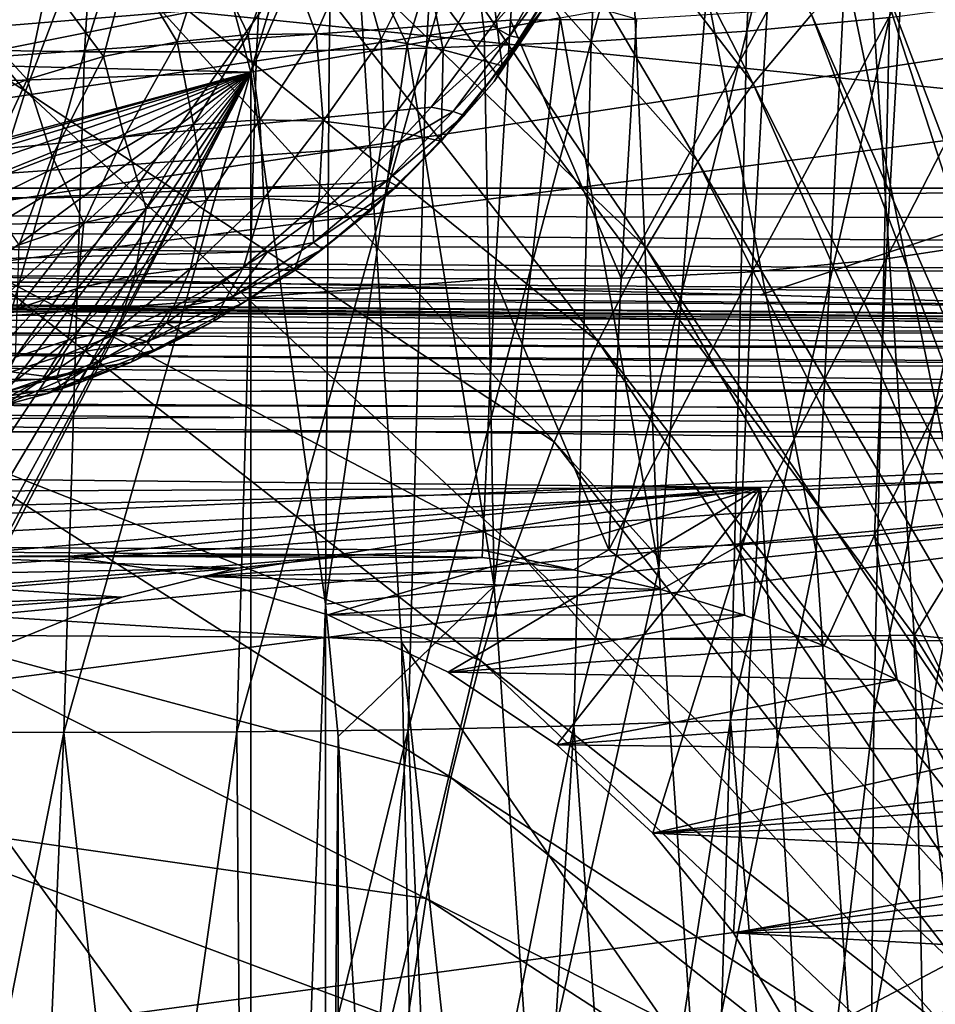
# Model space of a CAD drawing. Header units: metres. Extents: x -150 to 146, y -127 to 82.
# Tile 259 of 382: x 136.78 to 139.03, y 0.99 to 3.41. Entities that reach past the tile are written whole.
import ezdxf

# ---------------------------------------------------------------- set-up
doc = ezdxf.new("R2010")
doc.units = ezdxf.units.M
doc.layers.add('solid_ELLA_AP_WANNE_SW0001', color=7, linetype='CONTINUOUS')

msp = doc.modelspace()

# ---------------------------------------------------------------- linework, layer by layer
at = {"layer": 'solid_ELLA_AP_WANNE_SW0001'}
for points in [[(138.995377, 5.102632, -23.594349), (138.916885, 3.419269, -23.91643), (138.565521, 3.385808, -23.607296)], [(138.646912, 5.056248, -23.291668), (138.995377, 5.102632, -23.594349), (138.565521, 3.385808, -23.607296)], [(138.646912, 5.056248, -23.291668), (138.565521, 3.385808, -23.607296), (138.182953, 3.36057, -23.342651)], [(138.268143, 5.022151, -23.031952), (138.646912, 5.056248, -23.291668), (138.182953, 3.36057, -23.342651)], [(138.268143, 5.022151, -23.031952), (138.182953, 3.36057, -23.342651), (137.777878, 3.34381, -23.126476)], [(137.867599, 5.000638, -22.819038), (138.268143, 5.022151, -23.031952), (137.777878, 3.34381, -23.126476)], [(136.622864, 5.007307, -22.469471), (137.036621, 4.994061, -22.538853), (136.517441, 3.341963, -22.777142)], [(137.036621, 4.994061, -22.538853), (136.936554, 3.335041, -22.844862), (136.517441, 3.341963, -22.777142)], [(137.036621, 4.994061, -22.538853), (137.454193, 4.991496, -22.65473), (136.936554, 3.335041, -22.844862)], [(137.454193, 4.991496, -22.65473), (137.359436, 3.335436, -22.960621), (136.936554, 3.335041, -22.844862)], [(137.867599, 5.000638, -22.819038), (137.777878, 3.34381, -23.126476), (137.359436, 3.335436, -22.960621)], [(137.454193, 4.991496, -22.65473), (137.867599, 5.000638, -22.819038), (137.359436, 3.335436, -22.960621)], [(138.581192, 3.256212, -15.138136), (137.710327, 4.959816, -15.766847), (137.497314, 4.674562, -16.102392)], [(138.581192, 3.256212, -15.138136), (138.725113, 3.427131, -14.911414), (137.710327, 4.959816, -15.766847)], [(136.791489, 3.238418, -17.214235), (135.588013, 4.651387, -18.073957), (135.401688, 4.135676, -18.367451)], [(136.791489, 3.238418, -17.214235), (136.943497, 3.637022, -16.974777), (135.588013, 4.651387, -18.073957)], [(138.445068, 3.064298, -15.352549), (137.497314, 4.674562, -16.102392), (137.297623, 4.357543, -16.416962)], [(138.445068, 3.064298, -15.352549), (138.581192, 3.256212, -15.138136), (137.497314, 4.674562, -16.102392)], [(138.317657, 2.852625, -15.55327), (137.297623, 4.357543, -16.416962), (137.112595, 4.010911, -16.708416)], [(138.317657, 2.852625, -15.55327), (138.445068, 3.064298, -15.352549), (137.297623, 4.357543, -16.416962)], [(129.547379, 4.215, -4.698092), (129.547379, 3, -4.698092), (141.452621, 3, -4.594197)], [(141.452621, 4.215, -4.594197), (129.547379, 4.215, -4.698092), (141.452621, 3, -4.594197)], [(136.657593, 2.817806, -17.425159), (136.791489, 3.238418, -17.214235), (135.401688, 4.135676, -18.367451)], [(138.199738, 2.622559, -15.739007), (137.112595, 4.010911, -16.708416), (136.943497, 3.637022, -16.974777)], [(138.199738, 2.622559, -15.739007), (138.317657, 2.852625, -15.55327), (137.112595, 4.010911, -16.708416)], [(136.329132, 1.969817, 17.866669), (136.201752, 3.926855, 17.666016), (137.597672, 3.754879, 16.226753)], [(129.853088, 3.858704, 22.674004), (129.853088, 1.936225, 22.918356), (143.680511, 3.711792, 22.698515)], [(138.057144, 3.606514, -9.911372), (134.367142, 3.834552, -9.894506), (134.367142, 2.867487, -10.216779)], [(137.545074, 3.745434, -8.776981), (137.868164, 3.798876, -8.836806), (137.730133, 3.352458, -8.821799)], [(137.597672, 3.754879, 16.226753), (138.853317, 3.787149, 14.651514), (138.977554, 1.899877, 14.847219)], [(137.868164, 3.798876, -8.836806), (137.919632, 3.38593, -8.860397), (137.730133, 3.352458, -8.821799)], [(137.868164, 3.798876, -8.836806), (138.106216, 3.418985, -8.911495), (137.919632, 3.38593, -8.860397)], [(138.977554, 1.899877, 14.847219), (138.853317, 3.787149, 14.651514), (140.00087, 3.558026, 13.013906)], [(136.329132, 1.969817, 17.866669), (137.597672, 3.754879, 16.226753), (137.716476, 1.883253, 16.413897)], [(137.716476, 1.883253, 16.413897), (137.597672, 3.754879, 16.226753), (138.977554, 1.899877, 14.847219)], [(137.545074, 3.745434, -8.776981), (137.345688, 3.284823, -8.782707), (137.234436, 3.698737, -8.753811)], [(137.545074, 3.745434, -8.776981), (137.538544, 3.318713, -8.795866), (137.345688, 3.284823, -8.782707)], [(137.545074, 3.745434, -8.776981), (137.730133, 3.352458, -8.821799), (137.538544, 3.318713, -8.795866)], [(129.853088, 1.936225, 22.918356), (143.680511, 1.86187, 22.924517), (143.680511, 3.711792, 22.698515)], [(137.234436, 3.698737, -8.753811), (137.345688, 3.284823, -8.782707), (129.747467, 3.476222, -8.487458)], [(135.663254, 2.805588, 4.41472), (135.500458, 3.684052, 4.416141), (141.452621, 3.684052, 4.364197)], [(138.599243, 2.736962, 4.389098), (135.663254, 2.805588, 4.41472), (141.452621, 3.684052, 4.364197)], [(141.452621, 2.644452, 4.364197), (138.599243, 2.736962, 4.389098), (141.452621, 3.684052, 4.364197)], [(139.554352, 1.788875, -14.050539), (139.032654, 3.701717, -14.426963), (138.875931, 3.575953, -14.673845)], [(138.092102, 2.375584, -15.908561), (136.943497, 3.637022, -16.974777), (136.791489, 3.238418, -17.214235)], [(138.092102, 2.375584, -15.908561), (138.199738, 2.622559, -15.739007), (136.943497, 3.637022, -16.974777)], [(137.940369, 3.399328, -9.986482), (138.057144, 3.606514, -9.911372), (134.367142, 2.867487, -10.216779)], [(137.164551, 3.359585, -11.911761), (137.045868, 3.558614, -12.205984), (137.238388, 3.588929, -11.855671)], [(137.338989, 3.377646, -11.561667), (137.164551, 3.359585, -11.911761), (137.238388, 3.588929, -11.855671)], [(137.338989, 3.377646, -11.561667), (137.238388, 3.588929, -11.855671), (137.423599, 3.601013, -11.503712)], [(137.506241, 3.379403, -11.210021), (137.338989, 3.377646, -11.561667), (137.423599, 3.601013, -11.503712)], [(137.506241, 3.379403, -11.210021), (137.423599, 3.601013, -11.503712), (137.601166, 3.596564, -11.150618)], [(137.666122, 3.366348, -10.857282), (137.506241, 3.379403, -11.210021), (137.601166, 3.596564, -11.150618)], [(137.666122, 3.366348, -10.857282), (137.601166, 3.596564, -11.150618), (137.770935, 3.577073, -10.796795)], [(138.096649, 3.574897, -9.937433), (138.057144, 3.606514, -9.911372), (137.940369, 3.399328, -9.986482)], [(138.8078, 3.54426, -9.235726), (139.121414, 3.60078, -9.464811), (139.097702, 2.143456, -9.30305)], [(137.818481, 3.339792, -10.503824), (137.666122, 3.366348, -10.857282), (137.770935, 3.577073, -10.796795)], [(137.818481, 3.339792, -10.503824), (137.770935, 3.577073, -10.796795), (137.93277, 3.543853, -10.442575)], [(138.096649, 3.574897, -9.937433), (137.940369, 3.399328, -9.986482), (137.982498, 3.374866, -10.009253)], [(138.096649, 3.574897, -9.937433), (137.982498, 3.374866, -10.009253), (138.128494, 3.573143, -9.974229)], [(137.982498, 3.374866, -10.009253), (138.012283, 3.368781, -10.047272), (138.128494, 3.573143, -9.974229)], [(138.128494, 3.573143, -9.974229), (138.012283, 3.368781, -10.047272), (138.066803, 3.443968, -10.070079)], [(139.477798, 1.716116, -14.171123), (138.875931, 3.575953, -14.673845), (138.725113, 3.427131, -14.911414)], [(139.477798, 1.716116, -14.171123), (139.554352, 1.788875, -14.050539), (138.875931, 3.575953, -14.673845)], [(136.983261, 3.323515, -12.259727), (136.846405, 3.508123, -12.55401), (137.045868, 3.558614, -12.205984)], [(137.164551, 3.359585, -11.911761), (136.983261, 3.323515, -12.259727), (137.045868, 3.558614, -12.205984)], [(137.963989, 3.301109, -10.14852), (137.818481, 3.339792, -10.503824), (137.93277, 3.543853, -10.442575)], [(137.963989, 3.301109, -10.14852), (137.93277, 3.543853, -10.442575), (138.087326, 3.497912, -10.086515)], [(138.467484, 3.483299, -9.050253), (138.8078, 3.54426, -9.235726), (138.736359, 2.104849, -9.092536)], [(138.8078, 3.54426, -9.235726), (139.097702, 2.143456, -9.30305), (138.736359, 2.104849, -9.092536)], [(138.908203, 2.826006, 8.002336), (139.272552, 3.537695, 7.809735), (138.944504, 3.475519, 7.67489)], [(138.908203, 2.826006, 8.002336), (139.237061, 2.876302, 8.142572), (139.272552, 3.537695, 7.809735)], [(138.977554, 1.899877, 14.847219), (140.00087, 3.558026, 13.013906), (140.114349, 1.784611, 13.19267)], [(129.749847, 2.827663, 7.472099), (137.984619, 3.413049, 7.487222), (137.990891, 3.502655, 7.43461)], [(129.749847, 2.827663, 7.472099), (137.990891, 3.502655, 7.43461), (129.749847, 3.467389, 7.118554)], [(136.795532, 3.267479, -12.604838), (136.640579, 3.435225, -12.898926), (136.846405, 3.508123, -12.55401)], [(136.983261, 3.323515, -12.259727), (136.795532, 3.267479, -12.604838), (136.846405, 3.508123, -12.55401)], [(137.963989, 3.301109, -10.14852), (138.087326, 3.497912, -10.086515), (138.019135, 3.382679, -10.123367)], [(137.984619, 3.413049, 7.487222), (138.29422, 3.415463, 7.516957), (137.990891, 3.502655, 7.43461)], [(138.066803, 3.443968, -10.070079), (138.019135, 3.382679, -10.123367), (138.087326, 3.497912, -10.086515)], [(137.345688, 3.284823, -8.782707), (129.74968, 3.019503, -8.517437), (129.747467, 3.476222, -8.487458)], [(138.289093, 3.451488, -8.974871), (138.467484, 3.483299, -9.050253), (138.349319, 2.063741, -8.934829)], [(138.467484, 3.483299, -9.050253), (138.736359, 2.104849, -9.092536), (138.349319, 2.063741, -8.934829)], [(138.578857, 2.793782, 7.902618), (138.944504, 3.475519, 7.67489), (138.616028, 3.435444, 7.578259)], [(138.578857, 2.793782, 7.902618), (138.908203, 2.826006, 8.002336), (138.944504, 3.475519, 7.67489)], [(138.066803, 3.443968, -10.070079), (137.944229, 3.262372, -10.132665), (138.019135, 3.382679, -10.123367)], [(138.012283, 3.368781, -10.047272), (137.944229, 3.262372, -10.132665), (138.066803, 3.443968, -10.070079)], [(138.106216, 3.418985, -8.911495), (138.289093, 3.451488, -8.974871), (138.349319, 2.063741, -8.934829)], [(139.229385, 3.460345, -24.264111), (139.191879, 1.730751, -24.463268), (138.878311, 1.709078, -24.110701)], [(138.916885, 3.419269, -23.91643), (139.229385, 3.460345, -24.264111), (138.878311, 1.709078, -24.110701)], [(136.795532, 3.267479, -12.604838), (136.602005, 3.189232, -12.946157), (136.640579, 3.435225, -12.898926)], [(137.919632, 3.38593, -8.860397), (138.106216, 3.418985, -8.911495), (137.944138, 2.020939, -8.833018)], [(138.106216, 3.418985, -8.911495), (138.349319, 2.063741, -8.934829), (137.944138, 2.020939, -8.833018)], [(138.25618, 2.777979, 7.840304), (138.616028, 3.435444, 7.578259), (138.29422, 3.415463, 7.516957)], [(138.25618, 2.777979, 7.840304), (138.578857, 2.793782, 7.902618), (138.616028, 3.435444, 7.578259)], [(138.916885, 3.419269, -23.91643), (138.878311, 1.709078, -24.110701), (138.525284, 1.691106, -23.797438)], [(138.565521, 3.385808, -23.607296), (138.916885, 3.419269, -23.91643), (138.525284, 1.691106, -23.797438)], [(139.404678, 1.631977, -14.286307), (138.725113, 3.427131, -14.911414), (138.581192, 3.256212, -15.138136)], [(139.404678, 1.631977, -14.286307), (139.477798, 1.716116, -14.171123), (138.725113, 3.427131, -14.911414)], [(129.749847, 2.827663, 7.472099), (137.945999, 2.776577, 7.811325), (137.984619, 3.413049, 7.487222)], [(137.788788, 3.199349, -10.05511), (137.940369, 3.399328, -9.986482), (134.367142, 2.867487, -10.216779)], [(137.982498, 3.374866, -10.009253), (137.940369, 3.399328, -9.986482), (137.788788, 3.199349, -10.05511)], [(138.25618, 2.777979, 7.840304), (137.984619, 3.413049, 7.487222), (137.945999, 2.776577, 7.811325)], [(138.25618, 2.777979, 7.840304), (138.29422, 3.415463, 7.516957), (137.984619, 3.413049, 7.487222)], [(137.204468, 3.156131, -11.660212), (137.164551, 3.359585, -11.911761), (137.338989, 3.377646, -11.561667)], [(137.367813, 3.168114, -11.298262), (137.204468, 3.156131, -11.660212), (137.338989, 3.377646, -11.561667)], [(137.367813, 3.168114, -11.298262), (137.338989, 3.377646, -11.561667), (137.506241, 3.379403, -11.210021)], [(137.52388, 3.164271, -10.934577), (137.367813, 3.168114, -11.298262), (137.506241, 3.379403, -11.210021)], [(137.52388, 3.164271, -10.934577), (137.506241, 3.379403, -11.210021), (137.666122, 3.366348, -10.857282)], [(137.730133, 3.352458, -8.821799), (137.919632, 3.38593, -8.860397), (137.944138, 2.020939, -8.833018)], [(137.982498, 3.374866, -10.009253), (137.788788, 3.199349, -10.05511), (137.842926, 3.188571, -10.072718)], [(137.982498, 3.374866, -10.009253), (137.842926, 3.188571, -10.072718), (138.012283, 3.368781, -10.047272)], [(137.842926, 3.188571, -10.072718), (137.870346, 3.178586, -10.111692), (138.012283, 3.368781, -10.047272)], [(138.012283, 3.368781, -10.047272), (137.870346, 3.178586, -10.111692), (137.944229, 3.262372, -10.132665)], [(137.944229, 3.262372, -10.132665), (137.963989, 3.301109, -10.14852), (138.019135, 3.382679, -10.123367)], [(138.565521, 3.385808, -23.607296), (138.525284, 1.691106, -23.797438), (138.140518, 1.677169, -23.529568)], [(138.182953, 3.36057, -23.342651), (138.565521, 3.385808, -23.607296), (138.140518, 1.677169, -23.529568)], [(137.034103, 3.126647, -12.019821), (136.983261, 3.323515, -12.259727), (137.164551, 3.359585, -11.911761)], [(137.204468, 3.156131, -11.660212), (137.034103, 3.126647, -12.019821), (137.164551, 3.359585, -11.911761)], [(137.777878, 3.34381, -23.126476), (137.732834, 1.667427, -23.311159), (137.311478, 1.661865, -23.144093)], [(137.359436, 3.335436, -22.960621), (137.777878, 3.34381, -23.126476), (137.311478, 1.661865, -23.144093)], [(137.672455, 3.146065, -10.569641), (137.52388, 3.164271, -10.934577), (137.666122, 3.366348, -10.857282)], [(137.730133, 3.352458, -8.821799), (137.944138, 2.020939, -8.833018), (137.529037, 1.976083, -8.78911)], [(137.538544, 3.318713, -8.795866), (137.730133, 3.352458, -8.821799), (137.529037, 1.976083, -8.78911)], [(137.672455, 3.146065, -10.569641), (137.666122, 3.366348, -10.857282), (137.818481, 3.339792, -10.503824)], [(138.182953, 3.36057, -23.342651), (138.140518, 1.677169, -23.529568), (137.732834, 1.667427, -23.311159)], [(137.777878, 3.34381, -23.126476), (138.182953, 3.36057, -23.342651), (137.732834, 1.667427, -23.311159)], [(136.517441, 3.341963, -22.777142), (136.936554, 3.335041, -22.844862), (136.463348, 1.662448, -22.961119)], [(136.936554, 3.335041, -22.844862), (136.885544, 1.660308, -23.028122), (136.463348, 1.662448, -22.961119)], [(136.857147, 3.077737, -12.376329), (136.795532, 3.267479, -12.604838), (136.983261, 3.323515, -12.259727)], [(137.034103, 3.126647, -12.019821), (136.857147, 3.077737, -12.376329), (136.983261, 3.323515, -12.259727)], [(137.359436, 3.335436, -22.960621), (137.311478, 1.661865, -23.144093), (136.885544, 1.660308, -23.028122)], [(136.936554, 3.335041, -22.844862), (137.359436, 3.335436, -22.960621), (136.885544, 1.660308, -23.028122)], [(137.538544, 3.318713, -8.795866), (137.529037, 1.976083, -8.78911), (137.345688, 3.284823, -8.782707)], [(137.814163, 3.115231, -10.202926), (137.672455, 3.146065, -10.569641), (137.818481, 3.339792, -10.503824)], [(137.814163, 3.115231, -10.202926), (137.818481, 3.339792, -10.503824), (137.963989, 3.301109, -10.14852)], [(137.814163, 3.115231, -10.202926), (137.963989, 3.301109, -10.14852), (137.85936, 3.166774, -10.188248)], [(137.944229, 3.262372, -10.132665), (137.85936, 3.166774, -10.188248), (137.963989, 3.301109, -10.14852)], [(132.747726, 2.045075, -8.622144), (129.74968, 3.019503, -8.517437), (137.345688, 3.284823, -8.782707)], [(133.072754, 2.093714, -8.633493), (132.747726, 2.045075, -8.622144), (137.345688, 3.284823, -8.782707)], [(133.397171, 2.093745, -8.644823), (133.072754, 2.093714, -8.633493), (137.345688, 3.284823, -8.782707)], [(133.722153, 2.045167, -8.656171), (133.397171, 2.093745, -8.644823), (137.345688, 3.284823, -8.782707)], [(134.031174, 1.95116, -8.666963), (133.722153, 2.045167, -8.656171), (137.345688, 3.284823, -8.782707)], [(134.324738, 1.810911, -8.677214), (134.031174, 1.95116, -8.666963), (137.345688, 3.284823, -8.782707)], [(134.589722, 1.632701, -8.686467), (134.324738, 1.810911, -8.677214), (137.345688, 3.284823, -8.782707)], [(134.825165, 1.415916, -8.69469), (134.589722, 1.632701, -8.686467), (137.345688, 3.284823, -8.782707)], [(135.02301, 1.171173, -8.701598), (134.825165, 1.415916, -8.69469), (137.345688, 3.284823, -8.782707)], [(135.181107, 0.899293, -8.707119), (135.02301, 1.171173, -8.701598), (137.345688, 3.284823, -8.782707)], [(135.296021, 0.610619, -8.711132), (135.181107, 0.899293, -8.707119), (137.345688, 3.284823, -8.782707)], [(135.181259, -0.89899, -8.707124), (137.345688, 3.284823, -8.782707), (137.345688, -3.284815, -8.782707)], [(135.181259, -0.89899, -8.707124), (135.296097, -0.610416, -8.711134), (137.345688, 3.284823, -8.782707)], [(135.364929, 0.311843, -8.713538), (135.296021, 0.610619, -8.711132), (137.345688, 3.284823, -8.782707)], [(135.296097, -0.610416, -8.711134), (135.364944, -0.311737, -8.713538), (137.345688, 3.284823, -8.782707)], [(135.364929, 0.311843, -8.713538), (137.345688, 3.284823, -8.782707), (135.389069, 0, -8.714381)], [(135.364944, -0.311737, -8.713538), (135.389069, 0, -8.714381), (137.345688, 3.284823, -8.782707)], [(137.345688, 3.284823, -8.782707), (137.529037, 1.976083, -8.78911), (137.345688, -3.284815, -8.782707)], [(136.674133, 3.007176, -12.72876), (136.602005, 3.189232, -12.946157), (136.795532, 3.267479, -12.604838)], [(136.857147, 3.077737, -12.376329), (136.674133, 3.007176, -12.72876), (136.795532, 3.267479, -12.604838)], [(137.944229, 3.262372, -10.132665), (137.814163, 3.115231, -10.202926), (137.85936, 3.166774, -10.188248)], [(137.870346, 3.178586, -10.111692), (137.814163, 3.115231, -10.202926), (137.944229, 3.262372, -10.132665)], [(139.335464, 1.537015, -14.395331), (138.581192, 3.256212, -15.138136), (138.445068, 3.064298, -15.352549)], [(139.335464, 1.537015, -14.395331), (139.404678, 1.631977, -14.286307), (138.581192, 3.256212, -15.138136)], [(137.995438, 2.11329, -16.060839), (136.791489, 3.238418, -17.214235), (136.657593, 2.817806, -17.425159)], [(137.995438, 2.11329, -16.060839), (138.092102, 2.375584, -15.908561), (136.791489, 3.238418, -17.214235)], [(137.700226, 3.103782, -10.086637), (137.788788, 3.199349, -10.05511), (134.367142, 2.867487, -10.216779)], [(137.842926, 3.188571, -10.072718), (137.788788, 3.199349, -10.05511), (137.700226, 3.103782, -10.086637)], [(137.842926, 3.188571, -10.072718), (137.700226, 3.103782, -10.086637), (137.681061, 3.018362, -10.127988)], [(137.842926, 3.188571, -10.072718), (137.681061, 3.018362, -10.127988), (137.870346, 3.178586, -10.111692)], [(137.681061, 3.018362, -10.127988), (137.705826, 3.004913, -10.167692), (137.870346, 3.178586, -10.111692)], [(137.870346, 3.178586, -10.111692), (137.705826, 3.004913, -10.167692), (137.814163, 3.115231, -10.202926)], [(137.088257, 2.94976, -11.657895), (137.034103, 3.126647, -12.019821), (137.204468, 3.156131, -11.660212)], [(137.235992, 2.969279, -11.308559), (137.088257, 2.94976, -11.657895), (137.204468, 3.156131, -11.660212)], [(137.235992, 2.969279, -11.308559), (137.204468, 3.156131, -11.660212), (137.367813, 3.168114, -11.298262)], [(137.377548, 2.974178, -10.95703), (137.235992, 2.969279, -11.308559), (137.367813, 3.168114, -11.298262)], [(137.377548, 2.974178, -10.95703), (137.367813, 3.168114, -11.298262), (137.52388, 3.164271, -10.934577)], [(137.512695, 2.965761, -10.603818), (137.377548, 2.974178, -10.95703), (137.52388, 3.164271, -10.934577)], [(137.512695, 2.965761, -10.603818), (137.52388, 3.164271, -10.934577), (137.672455, 3.146065, -10.569641)], [(136.934601, 2.914131, -12.00441), (136.857147, 3.077737, -12.376329), (137.034103, 3.126647, -12.019821)], [(137.088257, 2.94976, -11.657895), (136.934601, 2.914131, -12.00441), (137.034103, 3.126647, -12.019821)], [(137.641739, 2.94552, -10.249022), (137.512695, 2.965761, -10.603818), (137.672455, 3.146065, -10.569641)], [(137.641739, 2.94552, -10.249022), (137.672455, 3.146065, -10.569641), (137.814163, 3.115231, -10.202926)], [(137.603516, 3.012213, -10.116121), (137.700226, 3.103782, -10.086637), (134.367142, 2.867487, -10.216779)], [(137.681061, 3.018362, -10.127988), (137.700226, 3.103782, -10.086637), (137.603516, 3.012213, -10.116121)], [(137.705826, 3.004913, -10.167692), (137.641739, 2.94552, -10.249022), (137.814163, 3.115231, -10.202926)], [(136.775452, 2.860686, -12.347315), (136.674133, 3.007176, -12.72876), (136.857147, 3.077737, -12.376329)], [(136.934601, 2.914131, -12.00441), (136.775452, 2.860686, -12.347315), (136.857147, 3.077737, -12.376329)], [(139.27063, 1.431862, -14.497471), (138.445068, 3.064298, -15.352549), (138.317657, 2.852625, -15.55327)], [(139.27063, 1.431862, -14.497471), (139.335464, 1.537015, -14.395331), (138.445068, 3.064298, -15.352549)], [(137.499146, 2.925456, -10.143446), (137.603516, 3.012213, -10.116121), (134.367142, 2.867487, -10.216779)], [(137.681061, 3.018362, -10.127988), (137.603516, 3.012213, -10.116121), (137.499146, 2.925456, -10.143446)], [(137.681061, 3.018362, -10.127988), (137.499146, 2.925456, -10.143446), (137.499832, 2.866171, -10.175406)], [(137.681061, 3.018362, -10.127988), (137.499832, 2.866171, -10.175406), (137.705826, 3.004913, -10.167692)], [(137.499832, 2.866171, -10.175406), (137.521729, 2.849696, -10.215658), (137.705826, 3.004913, -10.167692)], [(137.705826, 3.004913, -10.167692), (137.521729, 2.849696, -10.215658), (137.641739, 2.94552, -10.249022)], [(141.452621, 3, -4.594197), (129.547379, 3, -4.698092), (129.547394, 2.939967, -4.705997)], [(141.452621, 2.925277, -4.602616), (141.452621, 3, -4.594197), (129.547394, 2.939967, -4.705997)], [(137.060364, 2.785218, -11.369212), (137.088257, 2.94976, -11.657895), (137.235992, 2.969279, -11.308559)], [(137.196915, 2.802512, -11.010714), (137.060364, 2.785218, -11.369212), (137.235992, 2.969279, -11.308559)], [(137.196915, 2.802512, -11.010714), (137.235992, 2.969279, -11.308559), (137.377548, 2.974178, -10.95703)], [(137.327576, 2.805824, -10.649744), (137.196915, 2.802512, -11.010714), (137.377548, 2.974178, -10.95703)], [(137.327576, 2.805824, -10.649744), (137.377548, 2.974178, -10.95703), (137.512695, 2.965761, -10.603818)], [(137.327576, 2.805824, -10.649744), (137.512695, 2.965761, -10.603818), (137.452362, 2.796556, -10.286706)], [(137.452362, 2.796556, -10.286706), (137.512695, 2.965761, -10.603818), (137.641739, 2.94552, -10.249022)], [(141.452621, 2.8543, -4.627452), (129.547394, 2.939967, -4.705997), (129.54744, 2.856518, -4.747808)], [(141.452621, 2.8543, -4.627452), (141.452621, 2.925277, -4.602616), (129.547394, 2.939967, -4.705997)], [(136.918198, 2.752558, -11.724585), (136.934601, 2.914131, -12.00441), (137.088257, 2.94976, -11.657895)], [(137.060364, 2.785218, -11.369212), (136.918198, 2.752558, -11.724585), (137.088257, 2.94976, -11.657895)], [(137.521729, 2.849696, -10.215658), (137.452362, 2.796556, -10.286706), (137.641739, 2.94552, -10.249022)], [(137.38768, 2.844299, -10.168522), (137.499146, 2.925456, -10.143446), (134.367142, 2.867487, -10.216779)], [(136.770767, 2.702946, -12.076016), (136.775452, 2.860686, -12.347315), (136.934601, 2.914131, -12.00441)], [(136.918198, 2.752558, -11.724585), (136.770767, 2.702946, -12.076016), (136.934601, 2.914131, -12.00441)], [(137.499832, 2.866171, -10.175406), (137.499146, 2.925456, -10.143446), (137.38768, 2.844299, -10.168522)], [(137.38768, 2.844299, -10.168522), (134.367142, 2.867487, -10.216779), (134.35672, 2.763756, -10.245514)], [(137.499832, 2.866171, -10.175406), (137.38768, 2.844299, -10.168522), (137.302063, 2.733635, -10.215397)], [(137.499832, 2.866171, -10.175406), (137.302063, 2.733635, -10.215397), (137.521729, 2.849696, -10.215658)], [(139.237061, 2.876302, 8.142572), (138.879501, 2.146235, 8.260654), (139.209015, 2.184276, 8.405098)], [(138.908203, 2.826006, 8.002336), (138.879501, 2.146235, 8.260654), (139.237061, 2.876302, 8.142572)], [(141.452621, 2.79063, -4.667459), (129.54744, 2.856518, -4.747808), (129.547455, 2.817955, -4.78633)], [(141.452621, 2.79063, -4.667459), (141.452621, 2.8543, -4.627452), (129.54744, 2.856518, -4.747808)], [(137.269913, 2.769556, -10.191263), (137.38768, 2.844299, -10.168522), (134.35672, 2.763756, -10.245514)], [(137.302063, 2.733635, -10.215397), (137.38768, 2.844299, -10.168522), (137.269913, 2.769556, -10.191263)], [(137.302063, 2.733635, -10.215397), (137.320862, 2.714566, -10.256057), (137.521729, 2.849696, -10.215658)], [(137.521729, 2.849696, -10.215658), (137.320862, 2.714566, -10.256057), (137.452362, 2.796556, -10.286706)], [(139.210587, 1.317213, -14.592048), (138.317657, 2.852625, -15.55327), (138.199738, 2.622559, -15.739007)], [(139.210587, 1.317213, -14.592048), (139.27063, 1.431862, -14.497471), (138.317657, 2.852625, -15.55327)], [(141.452621, 2.737459, -4.72063), (129.547455, 2.817955, -4.78633), (129.547455, 2.789911, -4.831796)], [(141.452621, 2.737459, -4.72063), (141.452621, 2.79063, -4.667459), (129.547455, 2.817955, -4.78633)], [(129.749863, 2.152398, 7.751781), (137.945999, 2.776577, 7.811325), (129.749847, 2.827663, 7.472099)], [(137.910355, 1.837371, -16.194859), (136.657593, 2.817806, -17.425159), (136.542709, 2.378045, -17.606121)], [(137.910355, 1.837371, -16.194859), (137.995438, 2.11329, -16.060839), (136.657593, 2.817806, -17.425159)], [(138.908203, 2.826006, 8.002336), (138.549454, 2.121983, 8.158568), (138.879501, 2.146235, 8.260654)], [(138.578857, 2.793782, 7.902618), (138.549454, 2.121983, 8.158568), (138.908203, 2.826006, 8.002336)], [(141.452621, 2.697452, -4.7843), (129.547455, 2.789911, -4.831796), (129.547424, 2.773457, -4.880405)], [(141.452621, 2.697452, -4.7843), (141.452621, 2.737459, -4.72063), (129.547455, 2.789911, -4.831796)], [(138.599243, 2.736962, 4.389098), (129.550003, 2.777331, 4.403159), (135.663254, 2.805588, 4.41472)], [(137.018921, 2.653654, -11.014515), (137.060364, 2.785218, -11.369212), (137.196915, 2.802512, -11.010714)], [(137.138016, 2.668302, -10.66647), (137.018921, 2.653654, -11.014515), (137.196915, 2.802512, -11.010714)], [(137.138016, 2.668302, -10.66647), (137.196915, 2.802512, -11.010714), (137.327576, 2.805824, -10.649744)], [(137.25322, 2.67166, -10.316111), (137.138016, 2.668302, -10.66647), (137.327576, 2.805824, -10.649744)], [(137.25322, 2.67166, -10.316111), (137.327576, 2.805824, -10.649744), (137.452362, 2.796556, -10.286706)], [(137.320862, 2.714566, -10.256057), (137.25322, 2.67166, -10.316111), (137.452362, 2.796556, -10.286706)], [(138.578857, 2.793782, 7.902618), (138.226089, 2.110249, 8.095536), (138.549454, 2.121983, 8.158568)], [(138.25618, 2.777979, 7.840304), (138.226089, 2.110249, 8.095536), (138.578857, 2.793782, 7.902618)], [(141.452621, 2.672616, -4.855277), (129.547424, 2.773457, -4.880405), (129.547379, 2.768092, -4.93)], [(141.452621, 2.664197, -5.13), (129.547379, 2.768092, -5.13), (129.547379, 2.758864, -5.211908)], [(141.452621, 2.664197, -5.13), (129.547379, 2.768092, -4.93), (129.547379, 2.768092, -5.13)], [(141.452621, 2.664197, -5.13), (141.452621, 2.664197, -4.93), (129.547379, 2.768092, -4.93)], [(141.452621, 2.672616, -4.855277), (129.547379, 2.768092, -4.93), (141.452621, 2.664197, -4.93)], [(141.452621, 2.672616, -4.855277), (141.452621, 2.697452, -4.7843), (129.547424, 2.773457, -4.880405)], [(141.452621, 2.644452, 4.364197), (129.550003, 2.640794, 4.363334), (129.550003, 2.777331, 4.403159)], [(141.452621, 2.644452, 4.364197), (129.550003, 2.777331, 4.403159), (138.599243, 2.736962, 4.389098)], [(129.749863, 2.152398, 7.751781), (137.915054, 2.10947, 8.067254), (137.945999, 2.776577, 7.811325)], [(137.14679, 2.701991, -10.211607), (134.35672, 2.763756, -10.245514), (134.324341, 2.647804, -10.276674)], [(137.14679, 2.701991, -10.211607), (137.269913, 2.769556, -10.191263), (134.35672, 2.763756, -10.245514)], [(136.895142, 2.626035, -11.359557), (136.918198, 2.752558, -11.724585), (137.060364, 2.785218, -11.369212)], [(137.018921, 2.653654, -11.014515), (136.895142, 2.626035, -11.359557), (137.060364, 2.785218, -11.369212)], [(137.302063, 2.733635, -10.215397), (137.269913, 2.769556, -10.191263), (137.14679, 2.701991, -10.211607)], [(137.945999, 2.776577, 7.811325), (137.915054, 2.10947, 8.067254), (138.226089, 2.110249, 8.095536)], [(137.945999, 2.776577, 7.811325), (138.226089, 2.110249, 8.095536), (138.25618, 2.777979, 7.840304)], [(141.452621, 2.657573, -5.188789), (129.547379, 2.758864, -5.211908), (129.547379, 2.73164, -5.289709)], [(141.452621, 2.657573, -5.188789), (141.452621, 2.664197, -5.13), (129.547379, 2.758864, -5.211908)], [(136.766983, 2.584248, -11.70091), (136.770767, 2.702946, -12.076016), (136.918198, 2.752558, -11.724585)], [(136.895142, 2.626035, -11.359557), (136.766983, 2.584248, -11.70091), (136.918198, 2.752558, -11.724585)], [(141.452621, 2.638033, -5.244631), (129.547379, 2.73164, -5.289709), (129.547379, 2.687786, -5.359502)], [(141.452621, 2.638033, -5.244631), (141.452621, 2.657573, -5.188789), (129.547379, 2.73164, -5.289709)], [(137.302063, 2.733635, -10.215397), (137.14679, 2.701991, -10.211607), (137.090347, 2.622227, -10.248387)], [(137.302063, 2.733635, -10.215397), (137.090347, 2.622227, -10.248387), (137.320862, 2.714566, -10.256057)], [(137.090347, 2.622227, -10.248387), (137.105881, 2.60099, -10.289351), (137.320862, 2.714566, -10.256057)], [(137.320862, 2.714566, -10.256057), (137.105881, 2.60099, -10.289351), (137.25322, 2.67166, -10.316111)], [(137.019394, 2.642248, -10.229526), (137.14679, 2.701991, -10.211607), (134.324341, 2.647804, -10.276674)], [(137.090347, 2.622227, -10.248387), (137.14679, 2.701991, -10.211607), (137.019394, 2.642248, -10.229526)], [(141.452621, 2.606558, -5.294724), (129.547379, 2.687786, -5.359502), (129.547379, 2.629502, -5.417786)], [(141.452621, 2.606558, -5.294724), (141.452621, 2.638033, -5.244631), (129.547379, 2.687786, -5.359502)], [(136.942459, 2.555607, -10.675275), (137.018921, 2.653654, -11.014515), (137.138016, 2.668302, -10.66647)], [(137.049255, 2.571035, -10.337854), (136.942459, 2.555607, -10.675275), (137.138016, 2.668302, -10.66647)], [(137.049255, 2.571035, -10.337854), (137.138016, 2.668302, -10.66647), (137.188507, 2.636959, -10.323837)], [(137.105881, 2.60099, -10.289351), (137.188507, 2.636959, -10.323837), (137.25322, 2.67166, -10.316111)], [(137.188507, 2.636959, -10.323837), (137.138016, 2.668302, -10.66647), (137.25322, 2.67166, -10.316111)], [(141.452621, 2.644452, 4.364197), (141.517685, 2.598217, 4.356473), (129.550003, 2.640794, 4.363334)], [(141.541107, 2.500581, 4.350041), (129.550003, 2.499443, 4.35), (129.550003, 2.640794, 4.363334)], [(141.535126, 2.553221, 4.351879), (141.541107, 2.500581, 4.350041), (129.550003, 2.640794, 4.363334)], [(141.517685, 2.598217, 4.356473), (141.535126, 2.553221, 4.351879), (129.550003, 2.640794, 4.363334)], [(136.88884, 2.590833, -10.245019), (134.324341, 2.647804, -10.276674), (134.290024, 2.567379, -10.297679)], [(136.88884, 2.590833, -10.245019), (137.019394, 2.642248, -10.229526), (134.324341, 2.647804, -10.276674)], [(136.833252, 2.529709, -11.010725), (136.895142, 2.626035, -11.359557), (137.018921, 2.653654, -11.014515)], [(136.942459, 2.555607, -10.675275), (136.833252, 2.529709, -11.010725), (137.018921, 2.653654, -11.014515)], [(137.090347, 2.622227, -10.248387), (137.019394, 2.642248, -10.229526), (136.88884, 2.590833, -10.245019)], [(141.452621, 2.562303, -5.338465), (129.547379, 2.629502, -5.417786), (129.547379, 2.559709, -5.46164)], [(141.452621, 2.562303, -5.338465), (141.452621, 2.606558, -5.294724), (129.547379, 2.629502, -5.417786)], [(136.720535, 2.491734, -11.342651), (136.766983, 2.584248, -11.70091), (136.895142, 2.626035, -11.359557)], [(136.833252, 2.529709, -11.010725), (136.720535, 2.491734, -11.342651), (136.895142, 2.626035, -11.359557)], [(137.090347, 2.622227, -10.248387), (136.88884, 2.590833, -10.245019), (136.867172, 2.533404, -10.274727)], [(137.090347, 2.622227, -10.248387), (136.867172, 2.533404, -10.274727), (137.105881, 2.60099, -10.289351)], [(137.105881, 2.60099, -10.289351), (137.049255, 2.571035, -10.337854), (137.188507, 2.636959, -10.323837)], [(139.155746, 1.19383, -14.678436), (138.199738, 2.622559, -15.739007), (138.092102, 2.375584, -15.908561)], [(139.155746, 1.19383, -14.678436), (139.210587, 1.317213, -14.592048), (138.199738, 2.622559, -15.739007)], [(136.867172, 2.533404, -10.274727), (136.879242, 2.510427, -10.31592), (137.105881, 2.60099, -10.289351)], [(137.105881, 2.60099, -10.289351), (136.879242, 2.510427, -10.31592), (137.049255, 2.571035, -10.337854)], [(136.756317, 2.548109, -10.258112), (136.88884, 2.590833, -10.245019), (134.290024, 2.567379, -10.297679)], [(136.867172, 2.533404, -10.274727), (136.88884, 2.590833, -10.245019), (136.756317, 2.548109, -10.258112)], [(136.879242, 2.510427, -10.31592), (136.920822, 2.520106, -10.347982), (137.049255, 2.571035, -10.337854)], [(136.920822, 2.520106, -10.347982), (136.942459, 2.555607, -10.675275), (137.049255, 2.571035, -10.337854)], [(141.452621, 2.510235, -5.370101), (141.452621, 2.562303, -5.338465), (129.547379, 2.559709, -5.46164)], [(141.452621, 2.510235, -5.370101), (129.547379, 2.559709, -5.46164), (129.547379, 2.481908, -5.488863)], [(136.867172, 2.533404, -10.274727), (136.756317, 2.548109, -10.258112), (136.623062, 2.514295, -10.268847)], [(136.739899, 2.465757, -10.698613), (136.833252, 2.529709, -11.010725), (136.942459, 2.555607, -10.675275)], [(136.845428, 2.494366, -10.352821), (136.739899, 2.465757, -10.698613), (136.942459, 2.555607, -10.675275)], [(136.845428, 2.494366, -10.352821), (136.942459, 2.555607, -10.675275), (136.920822, 2.520106, -10.347982)], [(136.867172, 2.533404, -10.274727), (136.623062, 2.514295, -10.268847), (136.634903, 2.4691, -10.294299)], [(136.632355, 2.425579, -11.041871), (136.720535, 2.491734, -11.342651), (136.833252, 2.529709, -11.010725)], [(136.739899, 2.465757, -10.698613), (136.632355, 2.425579, -11.041871), (136.833252, 2.529709, -11.010725)], [(136.867172, 2.533404, -10.274727), (136.634903, 2.4691, -10.294299), (136.879242, 2.510427, -10.31592)], [(136.879242, 2.510427, -10.31592), (136.845428, 2.494366, -10.352821), (136.920822, 2.520106, -10.347982)], [(141.452621, 2.454566, -5.388501), (141.452621, 2.510235, -5.370101), (129.547379, 2.481908, -5.488863)], [(141.541107, 2.500581, 4.350041), (141.535248, 2.447484, 4.351843), (129.550003, 2.499443, 4.35)], [(141.452621, 2.355547, 4.364197), (129.550003, 2.35829, 4.36351), (129.550003, 2.499443, 4.35)], [(141.5177, 2.401765, 4.35647), (141.452621, 2.355547, 4.364197), (129.550003, 2.499443, 4.35)], [(141.535248, 2.447484, 4.351843), (141.5177, 2.401765, 4.35647), (129.550003, 2.499443, 4.35)], [(136.879242, 2.510427, -10.31592), (136.634903, 2.4691, -10.294299), (136.845428, 2.494366, -10.352821)], [(141.452621, 2.454566, -5.388501), (129.547379, 2.481908, -5.488863), (129.547379, 2.4, -5.498093)], [(136.845428, 2.494366, -10.352821), (136.634903, 2.4691, -10.294299), (136.646164, 2.440466, -10.362194)], [(136.845428, 2.494366, -10.352821), (136.646164, 2.440466, -10.362194), (136.739899, 2.465757, -10.698613)], [(141.452621, 2.454566, -5.388501), (129.547379, 2.4, -5.498093), (141.452621, 2.4, -5.394197)], [(141.452621, 2.4, -5.394197), (129.547379, 2.4, -5.498093), (134.252777, 2.093611, -5.457029)], [(141.452621, 2.4, -5.394197), (134.252777, 2.093611, -5.457029), (134.583664, 2.044314, -5.454142)], [(141.452621, 2.4, -5.394197), (134.583664, 2.044314, -5.454142), (134.897781, 1.949247, -5.4514)], [(141.452621, 2.4, -5.394197), (134.897781, 1.949247, -5.4514), (135.195618, 1.807533, -5.448801)], [(141.452621, 2.4, -5.394197), (135.195618, 1.807533, -5.448801), (135.463776, 1.628124, -5.446461)], [(141.452621, -2.4, -5.394197), (141.452621, 2.4, -5.394197), (135.463776, 1.628124, -5.446461)], [(137.837418, 1.549605, -16.309755), (136.542709, 2.378045, -17.606121), (136.447632, 1.922123, -17.755886)], [(137.837418, 1.549605, -16.309755), (137.910355, 1.837371, -16.194859), (136.542709, 2.378045, -17.606121)], [(139.106476, 1.062529, -14.756063), (138.092102, 2.375584, -15.908561), (137.995438, 2.11329, -16.060839)], [(139.106476, 1.062529, -14.756063), (139.155746, 1.19383, -14.678436), (138.092102, 2.375584, -15.908561)], [(129.550003, 2.35829, 4.36351), (141.452621, 2.355547, 4.364197), (138.599472, 2.263044, 4.389096)], [(129.550003, 2.35829, 4.36351), (138.599472, 2.263044, 4.389096), (129.550003, 2.22222, 4.403337)], [(138.599472, 2.263044, 4.389096), (141.452621, 2.355547, 4.364197), (138.691452, 0.896411, 4.388293)], [(141.452621, 2.355547, 4.364197), (141.452621, -2.355548, 4.364197), (138.599472, -2.263044, 4.389096)], [(138.87532, -0.310817, 4.386689), (141.452621, 2.355547, 4.364197), (138.599472, -2.263044, 4.389096)], [(141.452621, 2.355547, 4.364197), (138.806412, 0.608508, 4.38729), (138.691452, 0.896411, 4.388293)], [(141.452621, 2.355547, 4.364197), (138.875336, 0.310675, 4.386689), (138.806412, 0.608508, 4.38729)], [(138.87532, -0.310817, 4.386689), (138.899429, 0, 4.386478), (141.452621, 2.355547, 4.364197)], [(141.452621, 2.355547, 4.364197), (138.899429, 0, 4.386478), (138.875336, 0.310675, 4.386689)], [(129.550003, 2.22222, 4.403337), (138.599472, 2.263044, 4.389096), (135.663727, 2.194421, 4.414716)], [(135.663727, 2.194421, 4.414716), (138.599472, 2.263044, 4.389096), (136.56665, 2.093684, 4.406836)], [(138.599472, 2.263044, 4.389096), (136.894577, 2.093652, 4.403975), (136.56665, 2.093684, 4.406836)], [(138.599472, 2.263044, 4.389096), (137.223114, 2.044617, 4.401107), (136.894577, 2.093652, 4.403975)], [(138.599472, 2.263044, 4.389096), (137.535187, 1.949956, 4.398384), (137.223114, 2.044617, 4.401107)], [(138.599472, 2.263044, 4.389096), (137.831268, 1.808813, 4.3958), (137.535187, 1.949956, 4.398384)], [(138.599472, 2.263044, 4.389096), (138.098099, 1.629895, 4.393471), (137.831268, 1.808813, 4.3958)], [(138.599472, 2.263044, 4.389096), (138.334671, 1.412626, 4.391407), (138.098099, 1.629895, 4.393471)], [(138.599472, 2.263044, 4.389096), (138.533157, 1.16781, 4.389675), (138.334671, 1.412626, 4.391407)], [(138.599472, 2.263044, 4.389096), (138.691452, 0.896411, 4.388293), (138.533157, 1.16781, 4.389675)], [(139.095047, 1.703961, 8.487999), (139.209015, 2.184276, 8.405098), (138.879501, 2.146235, 8.260654)], [(129.749847, 1.450099, 7.954088), (137.608948, 2.097749, 8.059732), (129.749863, 2.152398, 7.751781)], [(129.749863, 2.152398, 7.751781), (137.608948, 2.097749, 8.059732), (137.915054, 2.10947, 8.067254)], [(138.75589, 1.873594, 8.299837), (138.879501, 2.146235, 8.260654), (138.549454, 2.121983, 8.158568)], [(138.736359, 2.104849, -9.092536), (139.097702, 2.143456, -9.30305), (138.834106, 0.701334, -9.095949)], [(138.75589, 1.873594, 8.299837), (138.935745, 1.79007, 8.39337), (138.879501, 2.146235, 8.260654)], [(139.097702, 2.143456, -9.30305), (139.19722, 0.714198, -9.306526), (138.834106, 0.701334, -9.095949)], [(138.935745, 1.79007, 8.39337), (139.095047, 1.703961, 8.487999), (138.879501, 2.146235, 8.260654)], [(137.608948, 2.097749, 8.059732), (137.914322, 2.090997, 8.073223), (137.915054, 2.10947, 8.067254)], [(139.06308, 0.924183, -14.824412), (137.995438, 2.11329, -16.060839), (137.910355, 1.837371, -16.194859)], [(138.139679, 2.060792, 8.104284), (137.915054, 2.10947, 8.067254), (137.914322, 2.090997, 8.073223)], [(138.139679, 2.060792, 8.104284), (138.226089, 2.110249, 8.095536), (137.915054, 2.10947, 8.067254)], [(139.06308, 0.924183, -14.824412), (139.106476, 1.062529, -14.756063), (137.995438, 2.11329, -16.060839)], [(138.139679, 2.060792, 8.104284), (138.355225, 2.012484, 8.151335), (138.226089, 2.110249, 8.095536)], [(138.355225, 2.012484, 8.151335), (138.549454, 2.121983, 8.158568), (138.226089, 2.110249, 8.095536)], [(138.355225, 2.012484, 8.151335), (138.560303, 1.949206, 8.215473), (138.549454, 2.121983, 8.158568)], [(138.560303, 1.949206, 8.215473), (138.75589, 1.873594, 8.299837), (138.549454, 2.121983, 8.158568)], [(129.749847, 1.450099, 7.954088), (137.311661, 2.064527, 8.059623), (137.608948, 2.097749, 8.059732)], [(137.311661, 2.064527, 8.059623), (136.238144, 2.044711, 4.409703), (136.56665, 2.093684, 4.406836)], [(137.608948, 2.097749, 8.059732), (136.56665, 2.093684, 4.406836), (136.894577, 2.093652, 4.403975)], [(137.608948, 2.097749, 8.059732), (137.311661, 2.064527, 8.059623), (136.56665, 2.093684, 4.406836)], [(137.608948, 2.097749, 8.059732), (136.894577, 2.093652, 4.403975), (137.914322, 2.090997, 8.073223)], [(136.894577, 2.093652, 4.403975), (137.223114, 2.044617, 4.401107), (137.914322, 2.090997, 8.073223)], [(137.223114, 2.044617, 4.401107), (138.139679, 2.060792, 8.104284), (137.914322, 2.090997, 8.073223)], [(138.349319, 2.063741, -8.934829), (138.736359, 2.104849, -9.092536), (138.445145, 0.687637, -8.938175)], [(138.736359, 2.104849, -9.092536), (138.834106, 0.701334, -9.095949), (138.445145, 0.687637, -8.938175)], [(129.749847, 1.450099, 7.954088), (137.028503, 1.993252, 8.071818), (137.311661, 2.064527, 8.059623)], [(137.311661, 2.064527, 8.059623), (137.028503, 1.993252, 8.071818), (136.238144, 2.044711, 4.409703)], [(137.223114, 2.044617, 4.401107), (138.355225, 2.012484, 8.151335), (138.139679, 2.060792, 8.104284)], [(137.944138, 2.020939, -8.833018), (138.349319, 2.063741, -8.934829), (138.037979, 0.673376, -8.836295)], [(138.349319, 2.063741, -8.934829), (138.445145, 0.687637, -8.938175), (138.037979, 0.673376, -8.836295)], [(137.028503, 1.993252, 8.071818), (135.926102, 1.950129, 4.412426), (136.238144, 2.044711, 4.409703)], [(137.223114, 2.044617, 4.401107), (137.535187, 1.949956, 4.398384), (138.355225, 2.012484, 8.151335)], [(137.529037, 1.976083, -8.78911), (137.944138, 2.020939, -8.833018), (137.560211, 1.650927, -8.790199)], [(137.535187, 1.949956, 4.398384), (138.560303, 1.949206, 8.215473), (138.355225, 2.012484, 8.151335)], [(137.944138, 2.020939, -8.833018), (137.620377, 0.660401, -8.7923), (137.560211, 1.650927, -8.790199)], [(137.944138, 2.020939, -8.833018), (138.037979, 0.673376, -8.836295), (137.620377, 0.660401, -8.7923)], [(129.749847, 1.450099, 7.954088), (136.761444, 1.885427, 8.094147), (137.028503, 1.993252, 8.071818)], [(137.028503, 1.993252, 8.071818), (136.761444, 1.885427, 8.094147), (135.926102, 1.950129, 4.412426)], [(136.329132, 1.969817, 17.866669), (137.756149, 0, 16.476406), (136.515442, 0, 17.792944)], [(136.329132, 1.969817, 17.866669), (137.716476, 1.883253, 16.413897), (137.756149, 0, 16.476406)], [(137.529037, 1.976083, -8.78911), (137.52861, -1.980053, -8.789096), (137.345688, -3.284815, -8.782707)], [(137.529037, 1.976083, -8.78911), (137.560211, 1.650927, -8.790199), (137.52861, -1.980053, -8.789096)], [(137.535187, 1.949956, 4.398384), (137.831268, 1.808813, 4.3958), (138.560303, 1.949206, 8.215473)], [(137.831268, 1.808813, 4.3958), (138.75589, 1.873594, 8.299837), (138.560303, 1.949206, 8.215473)], [(129.853088, 1.936225, 22.918356), (129.853088, 0, 23), (143.680511, 1.86187, 22.924517)], [(137.777084, 1.251846, -16.404791), (136.447632, 1.922123, -17.755886), (136.373016, 1.45314, -17.87344)], [(137.777084, 1.251846, -16.404791), (137.837418, 1.549605, -16.309755), (136.447632, 1.922123, -17.755886)], [(137.716476, 1.883253, 16.413897), (138.977554, 1.899877, 14.847219), (139.019058, 0, 14.912598)], [(138.977554, 1.899877, 14.847219), (140.152267, 0, 13.252383), (139.197021, 0, 14.670109)], [(138.977554, 1.899877, 14.847219), (140.114349, 1.784611, 13.19267), (140.152267, 0, 13.252383)], [(138.977554, 1.899877, 14.847219), (139.197021, 0, 14.670109), (139.019058, 0, 14.912598)], [(137.716476, 1.883253, 16.413897), (139.019058, 0, 14.912598), (137.920624, 0, 16.28681)], [(137.716476, 1.883253, 16.413897), (137.920624, 0, 16.28681), (137.756149, 0, 16.476406)], [(137.831268, 1.808813, 4.3958), (138.935745, 1.79007, 8.39337), (138.75589, 1.873594, 8.299837)], [(129.853088, 0, 23), (143.680511, 0, 23), (143.680511, 1.86187, 22.924517)], [(139.025864, 0.779709, -14.883032), (137.910355, 1.837371, -16.194859), (137.837418, 1.549605, -16.309755)], [(139.025864, 0.779709, -14.883032), (139.06308, 0.924183, -14.824412), (137.910355, 1.837371, -16.194859)], [(137.831268, 1.808813, 4.3958), (138.098099, 1.629895, 4.393471), (138.935745, 1.79007, 8.39337)], [(138.098099, 1.629895, 4.393471), (139.095047, 1.703961, 8.487999), (138.935745, 1.79007, 8.39337)], [(138.866867, -0.000162, -24.173363), (138.878311, 1.709078, -24.110701), (139.191879, 1.730751, -24.463268)], [(139.046158, -0.000167, -24.365072), (138.866867, -0.000162, -24.173363), (139.191879, 1.730751, -24.463268)], [(138.098099, 1.629895, 4.393471), (139.237488, 1.617391, 8.586767), (139.095047, 1.703961, 8.487999)], [(138.675369, -0.000156, -23.993822), (138.525284, 1.691106, -23.797438), (138.878311, 1.709078, -24.110701)], [(138.866867, -0.000162, -24.173363), (138.675369, -0.000156, -23.993822), (138.878311, 1.709078, -24.110701)], [(137.806793, -0.000117, -23.412998), (137.732834, 1.667427, -23.311159), (138.140518, 1.677169, -23.529568)], [(138.038162, -0.000129, -23.536776), (137.806793, -0.000117, -23.412998), (138.140518, 1.677169, -23.529568)], [(138.261047, -0.000139, -23.675543), (138.038162, -0.000129, -23.536776), (138.140518, 1.677169, -23.529568)], [(138.261047, -0.000139, -23.675543), (138.140518, 1.677169, -23.529568), (138.525284, 1.691106, -23.797438)], [(138.473434, -0.000148, -23.827921), (138.261047, -0.000139, -23.675543), (138.525284, 1.691106, -23.797438)], [(138.675369, -0.000156, -23.993822), (138.473434, -0.000148, -23.827921), (138.525284, 1.691106, -23.797438)], [(136.556702, -0.000038, -23.033951), (136.463348, 1.662448, -22.961119), (136.885544, 1.660308, -23.028122)], [(136.816254, -0.000056, -23.07671), (136.556702, -0.000038, -23.033951), (136.885544, 1.660308, -23.028122)], [(137.073074, -0.000073, -23.136606), (136.816254, -0.000056, -23.07671), (136.885544, 1.660308, -23.028122)], [(137.073074, -0.000073, -23.136606), (136.885544, 1.660308, -23.028122), (137.311478, 1.661865, -23.144093)], [(137.324448, -0.000089, -23.212973), (137.073074, -0.000073, -23.136606), (137.311478, 1.661865, -23.144093)], [(137.324448, -0.000089, -23.212973), (137.311478, 1.661865, -23.144093), (137.732834, 1.667427, -23.311159)], [(137.568954, -0.000103, -23.305132), (137.324448, -0.000089, -23.212973), (137.732834, 1.667427, -23.311159)], [(137.560211, 1.650927, -8.790199), (137.560211, -1.650926, -8.790199), (137.52861, -1.980053, -8.789096)], [(137.560211, 1.650927, -8.790199), (137.620377, 0.660401, -8.7923), (137.560211, -1.650926, -8.790199)], [(137.806793, -0.000117, -23.412998), (137.568954, -0.000103, -23.305132), (137.732834, 1.667427, -23.311159)], [(141.452621, -2.4, -5.394197), (135.463776, 1.628124, -5.446461), (135.701202, 1.410459, -5.444389)], [(138.098099, 1.629895, 4.393471), (138.334671, 1.412626, 4.391407), (139.237488, 1.617391, 8.586767)], [(138.334671, 1.412626, 4.391407), (139.367279, 1.529225, 8.685415), (139.237488, 1.617391, 8.586767)], [(138.995071, 0.630063, -14.931533), (137.837418, 1.549605, -16.309755), (137.777084, 1.251846, -16.404791)], [(138.995071, 0.630063, -14.931533), (139.025864, 0.779709, -14.883032), (137.837418, 1.549605, -16.309755)], [(138.334671, 1.412626, 4.391407), (139.417908, 1.49226, 8.726423), (139.367279, 1.529225, 8.685415)], [(138.334671, 1.412626, 4.391407), (139.48494, 1.441094, 8.783619), (139.417908, 1.49226, 8.726423)], [(137.729752, 0.946017, -16.479349), (136.373016, 1.45314, -17.87344), (136.319336, 0.974281, -17.957981)], [(137.729752, 0.946017, -16.479349), (137.777084, 1.251846, -16.404791), (136.373016, 1.45314, -17.87344)], [(138.334671, 1.412626, 4.391407), (139.591797, 1.353639, 8.880996), (139.48494, 1.441094, 8.783619)], [(141.452621, -2.4, -5.394197), (135.701202, 1.410459, -5.444389), (135.900223, 1.165483, -5.442652)], [(138.334671, 1.412626, 4.391407), (138.533157, 1.16781, 4.389675), (139.591797, 1.353639, 8.880996)], [(138.533157, 1.16781, 4.389675), (139.689682, 1.266092, 8.976202), (139.591797, 1.353639, 8.880996)], [(138.533157, 1.16781, 4.389675), (139.778625, 1.17991, 9.06949), (139.689682, 1.266092, 8.976202)], [(138.970917, 0.47624, -14.969593), (137.777084, 1.251846, -16.404791), (137.729752, 0.946017, -16.479349)], [(138.970917, 0.47624, -14.969593), (138.995071, 0.630063, -14.931533), (137.777084, 1.251846, -16.404791)], [(141.452621, -2.4, -5.394197), (135.900223, 1.165483, -5.442652), (136.058701, 0.894208, -5.441269)], [(138.533157, 1.16781, 4.389675), (139.860016, 1.094352, 9.160232), (139.778625, 1.17991, 9.06949)], [(138.533157, 1.16781, 4.389675), (138.691452, 0.896411, 4.388293), (139.860016, 1.094352, 9.160232)], [(138.691452, 0.896411, 4.388293), (139.934402, 1.0096, 9.248217), (139.860016, 1.094352, 9.160232)], [(138.691452, 0.896411, 4.388293), (140.002151, 0.926021, 9.333318), (139.934402, 1.0096, 9.248217)]]:
    msp.add_3dface(points, dxfattribs=at)

doc.saveas('drawing.dxf')
